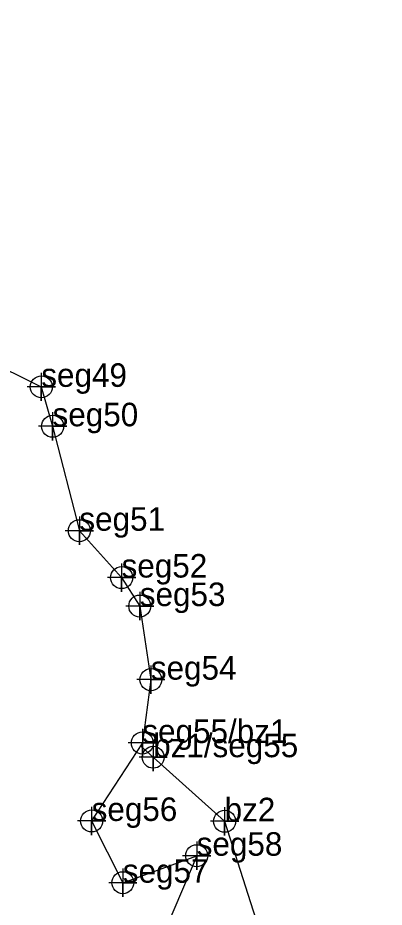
# Model space of a CAD drawing. Extents: x 2071991 to 2268989, y 436479 to 469629.
# Drawn here: x 2241252.7 to 2241330.7, y 440280.8 to 440469.9 of the extents above; entities that cross this region are included whole.
import ezdxf

# ---------------------------------------------------------------- set-up
doc = ezdxf.new("R2010")
doc.units = 0
for name, color, linetype in [('Exist Environmental Wetland Boundary', 7, 'Continuous'), ('Exist Environmental Wetland Boundary Cogo Comment', 7, 'Continuous'), ('Exist Environmental Wetland Boundary Cogo Point CELL', 7, 'Continuous'), ('Exist Hydro Jurisdictional Stream or Body of Water NEU Mitigable', 7, 'Continuous'), ('Exist Hydro Jurisdictional Stream or Body of Water NEU Mitigable Cogo Comment', 7, 'Continuous'), ('Exist Hydro Jurisdictional Stream or Body of Water NEU Mitigable Cogo Point CELL', 7, 'Continuous')]:
    doc.layers.add(name, color=color, linetype=linetype)

msp = doc.modelspace()

# ---------------------------------------------------------------- linework, layer by layer
at = {"layer": 'Exist Environmental Wetland Boundary'}
msp.add_lwpolyline([(2241278.82, 440315.13), (2241296.71, 440299.1), (2241305.55, 440271.4), (2241308.65, 440257.59), (2241323.52, 440241.26), (2241330.65, 440211.53)], dxfattribs=at)
at = {"layer": 'Exist Environmental Wetland Boundary Cogo Point CELL'}
for points in [[(2241281.51, 440315.72), (2241281.51, 440309.72), (2241281.51, 440312.72), (2241284.51, 440312.72), (2241278.51, 440312.72)], [(2241296.71, 440302.1), (2241296.71, 440296.1), (2241296.71, 440299.1), (2241299.71, 440299.1), (2241293.71, 440299.1)]]:
    msp.add_lwpolyline(points, dxfattribs=at)
for centre in [(2241281.51, 440312.72), (2241296.71, 440299.1)]:
    msp.add_circle(centre, 2.34, dxfattribs=at)
at = {"layer": 'Exist Hydro Jurisdictional Stream or Body of Water NEU Mitigable'}
msp.add_lwpolyline([(2241204.04, 440473.22), (2241196.53, 440464.43), (2241195.49, 440458.54), (2241195.39, 440442.82), (2241204.17, 440426.87), (2241229.41, 440417.26), (2241230.72, 440408.11), (2241232.79, 440403.75), (2241257.72, 440391.43), (2241260.12, 440383.05), (2241265.82, 440360.85), (2241274.8, 440350.9), (2241278.67, 440344.84), (2241281.02, 440329.2), (2241279.21, 440315.74), (2241268.43, 440299.17), (2241275.06, 440286.05), (2241290.77, 440291.78), (2241282.83, 440273.11), (2241278.42, 440264.03), (2241282.59, 440251.27), (2241285.54, 440244.89), (2241285.76, 440241.46)], dxfattribs=at)
at = {"layer": 'Exist Hydro Jurisdictional Stream or Body of Water NEU Mitigable Cogo Point CELL'}
for points in [[(2241257.72, 440394.43), (2241257.72, 440388.43), (2241257.72, 440391.43), (2241260.72, 440391.43), (2241254.72, 440391.43)], [(2241260.12, 440386.05), (2241260.12, 440380.05), (2241260.12, 440383.05), (2241263.12, 440383.05), (2241257.12, 440383.05)], [(2241265.82, 440363.85), (2241265.82, 440357.85), (2241265.82, 440360.85), (2241268.82, 440360.85), (2241262.82, 440360.85)], [(2241274.8, 440353.9), (2241274.8, 440347.9), (2241274.8, 440350.9), (2241277.8, 440350.9), (2241271.8, 440350.9)], [(2241278.67, 440347.84), (2241278.67, 440341.84), (2241278.67, 440344.84), (2241281.67, 440344.84), (2241275.67, 440344.84)], [(2241281.02, 440332.2), (2241281.02, 440326.2), (2241281.02, 440329.2), (2241284.02, 440329.2), (2241278.02, 440329.2)], [(2241279.21, 440318.74), (2241279.21, 440312.74), (2241279.21, 440315.74), (2241282.21, 440315.74), (2241276.21, 440315.74)], [(2241268.43, 440302.17), (2241268.43, 440296.17), (2241268.43, 440299.17), (2241271.43, 440299.17), (2241265.43, 440299.17)], [(2241290.77, 440294.78), (2241290.77, 440288.78), (2241290.77, 440291.78), (2241293.77, 440291.78), (2241287.77, 440291.78)], [(2241275.06, 440289.05), (2241275.06, 440283.05), (2241275.06, 440286.05), (2241278.06, 440286.05), (2241272.06, 440286.05)]]:
    msp.add_lwpolyline(points, dxfattribs=at)
for centre in [(2241257.72, 440391.43), (2241260.12, 440383.05), (2241265.82, 440360.85), (2241274.8, 440350.9), (2241278.67, 440344.84), (2241281.02, 440329.2), (2241279.21, 440315.74), (2241268.43, 440299.17), (2241290.77, 440291.78), (2241275.06, 440286.05)]:
    msp.add_circle(centre, 2.34, dxfattribs=at)

# ---------------------------------------------------------------- texts
at = {"layer": 'Exist Environmental Wetland Boundary Cogo Comment'}
for s, p in [('bz1/seg55', (2241281.51, 440312.72)), ('bz2', (2241296.71, 440299.1))]:
    msp.add_text(s, height=5, dxfattribs=at).set_placement(p)
at = {"layer": 'Exist Hydro Jurisdictional Stream or Body of Water NEU Mitigable Cogo Comment'}
for s, p in [('seg49', (2241257.72, 440391.43)), ('seg50', (2241260.12, 440383.05)), ('seg51', (2241265.82, 440360.85)), ('seg52', (2241274.8, 440350.9)), ('seg53', (2241278.67, 440344.84)), ('seg54', (2241281.02, 440329.2)), ('seg55/bz1', (2241279.21, 440315.74)), ('seg56', (2241268.43, 440299.17)), ('seg58', (2241290.77, 440291.78)), ('seg57', (2241275.06, 440286.05))]:
    msp.add_text(s, height=5, dxfattribs=at).set_placement(p)

doc.saveas('drawing.dxf')
